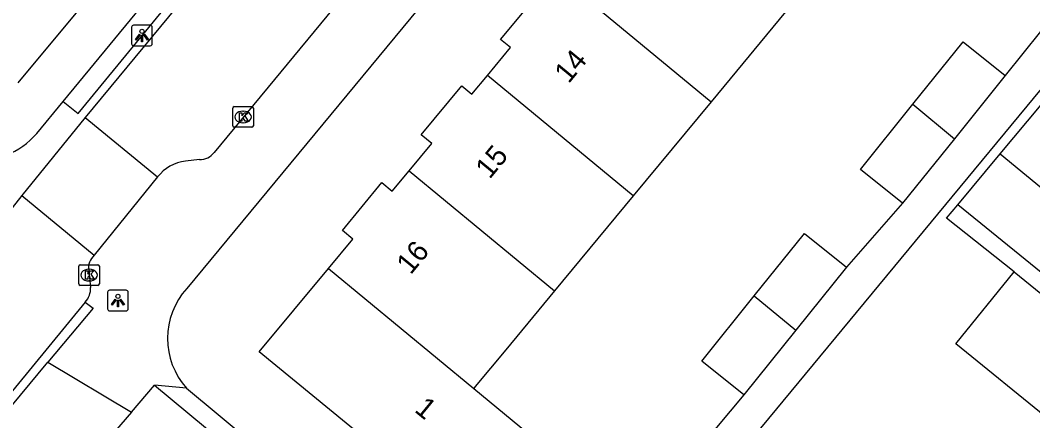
# Model space of a CAD drawing. Extents: x 162074 to 163034, y 381824 to 382557.
# Drawn here: x 162400.04 to 162449.04, y 382197.93 to 382217.31 of the extents above; entities that cross this region are included whole.
import ezdxf

# ---------------------------------------------------------------- set-up
doc = ezdxf.new("R2010")
doc.units = 0
for name, color, linetype in [('IMGEO_Kolk', 7, 'Continuous'), ('IMGEO_Lichtpunt', 7, 'Continuous'), ('IMGEO_Pand', 7, 'Continuous'), ('IMGEO_Pand_nummerreeks', 7, 'Continuous'), ('IMGEO_Rijbaan_lokaal_open', 7, 'Continuous'), ('IMGEO_Voetpad_gesloten', 7, 'Continuous'), ('IMGEO_Voetpad_open', 7, 'Continuous')]:
    doc.layers.add(name, color=color, linetype=linetype)

msp = doc.modelspace()

# ---------------------------------------------------------------- linework, layer by layer
at = {"layer": 'IMGEO_Kolk'}
for p, q in [((162410.32, 382212.204), (162410.32, 382213.056)), ((162410.395, 382213.13), (162411.247, 382213.13)), ((162410.808, 382212.91), (162410.833, 382212.91)), ((162411.321, 382213.056), (162411.321, 382212.204)), ((162410.831, 382212.35), (162410.806, 382212.35)), ((162411.247, 382212.13), (162410.395, 382212.13)), ((162402.941, 382205.475), (162403.793, 382205.475)), ((162402.866, 382204.549), (162402.866, 382205.401)), ((162403.354, 382205.255), (162403.379, 382205.255)), ((162403.867, 382205.401), (162403.867, 382204.549)), ((162403.793, 382204.475), (162402.941, 382204.475)), ((162403.377, 382204.695), (162403.352, 382204.695))]:
    msp.add_line(p, q, dxfattribs=at)
for points in [[(162410.32, 382212.204), (162410.32, 382213.056)], [(162410.395, 382213.13), (162411.247, 382213.13)], [(162410.641, 382212.83), (162410.764, 382212.83), (162410.764, 382212.679), (162410.894, 382212.83), (162411.058, 382212.83), (162410.912, 382212.679), (162411.065, 382212.43), (162410.913, 382212.43), (162410.828, 382212.594), (162410.764, 382212.527), (162410.764, 382212.43), (162410.641, 382212.43), (162410.641, 382212.83)], [(162411.321, 382213.056), (162411.321, 382212.204)], [(162411.247, 382212.13), (162410.395, 382212.13)], [(162402.941, 382205.475), (162403.793, 382205.475)], [(162402.866, 382204.549), (162402.866, 382205.401)], [(162403.187, 382205.175), (162403.31, 382205.175), (162403.31, 382205.024), (162403.44, 382205.175), (162403.604, 382205.175), (162403.458, 382205.024), (162403.611, 382204.775), (162403.459, 382204.775), (162403.374, 382204.939), (162403.31, 382204.872), (162403.31, 382204.775), (162403.187, 382204.775), (162403.187, 382205.175)], [(162403.867, 382205.401), (162403.867, 382204.549)], [(162403.793, 382204.475), (162402.941, 382204.475)]]:
    msp.add_lwpolyline(points, dxfattribs=at)
for centre, start, end in [((162410.397, 382213.054), 91.552, 178.448), ((162410.397, 382213.054), 91.552, 178.448), ((162411.245, 382213.054), 1.552, 88.448), ((162411.245, 382213.054), 1.552, 88.448), ((162410.397, 382212.206), 181.552, 268.448), ((162410.397, 382212.206), 181.552, 268.448), ((162411.245, 382212.206), 271.552, 358.448), ((162411.245, 382212.206), 271.552, 358.448), ((162402.943, 382205.399), 91.552, 178.448), ((162402.943, 382205.399), 91.552, 178.448), ((162403.791, 382205.399), 1.552, 88.448), ((162403.791, 382205.399), 1.552, 88.448), ((162402.943, 382204.551), 181.552, 268.448), ((162402.943, 382204.551), 181.552, 268.448), ((162403.791, 382204.551), 271.552, 358.448), ((162403.791, 382204.551), 271.552, 358.448)]:
    msp.add_arc(centre, 0.0765, start, end, dxfattribs=at)
for centre, major_axis, ratio, start_param, end_param in [((162410.807, 382212.63), (-0.387, 0.002), 0.722429, 4.712389, 7.853982), ((162410.832, 382212.63), (-0.39, 0.002), 0.717154, 1.570796, 4.712389), ((162403.353, 382204.975), (-0.387, 0.002), 0.722429, 4.712389, 7.853982), ((162403.378, 382204.975), (-0.39, 0.002), 0.717154, 1.570796, 4.712389)]:
    msp.add_ellipse(centre, major_axis=major_axis, ratio=ratio, start_param=start_param, end_param=end_param, dxfattribs=at)
at = {"layer": 'IMGEO_Lichtpunt'}
for p, q in [((162405.426, 382216.976), (162405.426, 382216.169)), ((162405.426, 382216.976), (162405.426, 382216.169)), ((162406.328, 382217.071), (162405.52, 382217.071)), ((162406.328, 382217.071), (162405.52, 382217.071)), ((162406.422, 382216.169), (162406.422, 382216.976)), ((162406.422, 382216.169), (162406.422, 382216.976)), ((162405.52, 382216.075), (162406.328, 382216.075)), ((162405.52, 382216.075), (162406.328, 382216.075)), ((162404.262, 382204.148), (162404.262, 382203.341)), ((162404.262, 382204.148), (162404.262, 382203.341)), ((162405.164, 382204.243), (162404.356, 382204.243)), ((162405.164, 382204.243), (162404.356, 382204.243)), ((162405.258, 382203.341), (162405.258, 382204.148)), ((162405.258, 382203.341), (162405.258, 382204.148)), ((162404.356, 382203.247), (162405.164, 382203.247)), ((162404.356, 382203.247), (162405.164, 382203.247))]:
    msp.add_line(p, q, dxfattribs=at)
for points in [[(162405.8, 382216.64), (162405.839, 382216.612), (162405.651, 382216.35), (162405.613, 382216.377), (162405.8, 382216.64)], [(162405.902, 382216.592), (162405.949, 382216.592), (162405.949, 382216.27), (162405.902, 382216.27), (162405.902, 382216.592)], [(162406.012, 382216.612), (162406.05, 382216.639), (162406.237, 382216.377), (162406.198, 382216.349), (162406.012, 382216.612)], [(162404.636, 382203.812), (162404.675, 382203.784), (162404.487, 382203.522), (162404.449, 382203.549), (162404.636, 382203.812)], [(162404.738, 382203.764), (162404.785, 382203.764), (162404.785, 382203.442), (162404.738, 382203.442), (162404.738, 382203.764)], [(162404.848, 382203.784), (162404.886, 382203.811), (162405.073, 382203.549), (162405.034, 382203.521), (162404.848, 382203.784)]]:
    msp.add_lwpolyline(points, dxfattribs=at)
for centre in [(162405.925, 382216.774), (162404.761, 382203.946)]:
    msp.add_circle(centre, 0.0994, dxfattribs=at)
for centre, start, end in [((162405.52, 382216.976), 90, 180), ((162405.52, 382216.976), 90, 180), ((162406.328, 382216.976), 0, 90), ((162406.328, 382216.976), 0, 90), ((162405.52, 382216.169), 180, 270), ((162405.52, 382216.169), 180, 270), ((162406.328, 382216.169), 270, 0), ((162406.328, 382216.169), 270, 360), ((162404.356, 382204.148), 90, 180), ((162404.356, 382204.148), 90, 180), ((162405.164, 382204.148), 0, 90), ((162405.164, 382204.148), 0, 90), ((162404.356, 382203.341), 180, 270), ((162404.356, 382203.341), 180, 270), ((162405.164, 382203.341), 270, 0), ((162405.164, 382203.341), 270, 360)]:
    msp.add_arc(centre, 0.0946, start, end, dxfattribs=at)
at = {"layer": 'IMGEO_Pand'}
for points in [[(162422.644, 382214.639), (162423.758, 382215.984), (162423.279, 382216.38), (162425.224, 382218.73), (162425.736, 382218.306), (162426.454, 382219.172)], [(162426.454, 382219.172), (162433.473, 382213.369)], [(162437.376, 382218.083), (162433.473, 382213.369)], [(162443.233, 382213.241), (162445.668, 382216.267), (162447.701, 382214.63)], [(162418.857, 382210.025), (162419.953, 382211.349), (162419.445, 382211.77), (162421.4, 382214.131), (162421.888, 382213.726), (162422.644, 382214.639)], [(162429.696, 382208.808), (162422.644, 382214.639)], [(162447.701, 382214.63), (162445.244, 382211.578)], [(162433.473, 382213.369), (162429.696, 382208.808)], [(162442.729, 382208.453), (162440.696, 382210.089), (162443.233, 382213.241)], [(162443.233, 382213.241), (162445.244, 382211.578)], [(162447.459, 382210.847), (162449.439, 382213.218)], [(162445.244, 382211.578), (162442.729, 382208.453)], [(162445.403, 382208.384), (162447.459, 382210.847)], [(162447.459, 382210.847), (162455.833, 382203.951)], [(162414.959, 382205.3), (162416.138, 382206.717), (162415.626, 382207.141), (162417.538, 382209.45), (162418.037, 382209.036), (162418.857, 382210.025)], [(162418.857, 382210.025), (162425.889, 382204.211)], [(162429.696, 382208.808), (162425.889, 382204.211)], [(162453.812, 382201.546), (162445.403, 382208.384)], [(162435.552, 382203.966), (162437.988, 382206.992), (162440.021, 382205.355)], [(162421.983, 382199.493), (162426.907, 382195.422), (162426.785, 382195.275), (162423.595, 382191.424), (162411.597, 382201.263), (162414.959, 382205.3)], [(162414.959, 382205.3), (162421.983, 382199.493)], [(162440.021, 382205.355), (162437.564, 382202.303)], [(162452.706, 382201.422), (162449.875, 382197.935), (162445.311, 382201.641), (162448.142, 382205.128)], [(162448.142, 382205.128), (162452.706, 382201.422)], [(162425.889, 382204.211), (162423.532, 382201.365), (162422.057, 382199.583), (162421.983, 382199.493)], [(162435.049, 382199.178), (162433.016, 382200.814), (162435.552, 382203.966)], [(162435.552, 382203.966), (162437.564, 382202.303)], [(162437.564, 382202.303), (162435.049, 382199.178)]]:
    msp.add_lwpolyline(points, dxfattribs=at)
at = {"layer": 'IMGEO_Rijbaan_lokaal_open'}
for points in [[(162436.767, 382253.204), (162403.183, 382212.607)], [(162441.305, 382249.499), (162409.427, 382210.917)], [(162403.183, 382212.607), (162400.109, 382208.829)], [(162403.183, 382212.607), (162406.685, 382209.734)], [(162408.707, 382210.567), (162408.032, 382210.488)], [(162406.685, 382209.734), (162403.616, 382205.939)], [(162400.109, 382208.829), (162398.977, 382207.405)], [(162400.109, 382208.829), (162403.616, 382205.939)], [(162403.357, 382205.188), (162403.439, 382204.375)], [(162403.183, 382203.671), (162398.84, 382198.394)], [(162405.413, 382198.34), (162406.528, 382199.641)], [(162406.528, 382199.641), (162420.494, 382188.067)], [(162405.413, 382198.34), (162404.297, 382197.038), (162404.356, 382196.907)]]:
    msp.add_lwpolyline(points, dxfattribs=at)
for centre, radius, start, end in [((162408.716, 382211.463), 0.896, 269.393, 322.4568), ((162408.253, 382208.513), 1.987, 96.3801, 142.0969), ((162404.152, 382205.334), 0.808, 131.5284, 190.4157), ((162402.459, 382204.333), 0.981, 317.568, 2.4658)]:
    msp.add_arc(centre, radius, start, end, dxfattribs=at)
at = {"layer": 'IMGEO_Voetpad_gesloten'}
for points in [[(162402.113, 382213.38), (162411.657, 382224.982)], [(162405.299, 382220.769), (162399.925, 382214.283)], [(162400.833, 382211.833), (162402.113, 382213.38)]]:
    msp.add_lwpolyline(points, dxfattribs=at)
msp.add_arc((162398.044, 382214.169), 3.638, 262.6671, 320.0462, dxfattribs=at)
at = {"layer": 'IMGEO_Voetpad_open'}
for points in [[(162441.857, 382245.142), (162408.092, 382204.333)], [(162459.396, 382226.044), (162434.47, 382195.892)], [(162402.113, 382213.38), (162402.831, 382212.8), (162412.361, 382224.396), (162411.657, 382224.982)], [(162450.274, 382217.827), (162447.701, 382214.63)], [(162442.729, 382208.453), (162440.021, 382205.355)], [(162448.142, 382205.128), (162444.867, 382207.725), (162445.403, 382208.384)], [(162403.183, 382203.671), (162403.565, 382203.37), (162401.376, 382200.754)], [(162398.84, 382198.394), (162399.186, 382198.137), (162401.376, 382200.754)], [(162401.376, 382200.754), (162405.413, 382198.34)], [(162408.089, 382199.497), (162406.528, 382199.641)], [(162408.089, 382199.497), (162421.972, 382187.946), (162424.231, 382186.112)], [(162435.049, 382199.178), (162432.409, 382196.013)]]:
    msp.add_lwpolyline(points, dxfattribs=at)
msp.add_arc((162410.783, 382201.913), 3.619, 138.034, 221.8949, dxfattribs=at)

# ---------------------------------------------------------------- texts
at = {"layer": 'IMGEO_Pand_nummerreeks'}
for s, rotation, p in [('14', 50.4378, (162426.575, 382214.21)), ('15', 50.4378, (162422.752, 382209.584)), ('16', 50.4375, (162418.93, 382204.958)), ('1', 320.6493, (162419.069, 382198.395))]:
    msp.add_text(s, height=1, rotation=rotation, dxfattribs=at).set_placement(p)

doc.saveas('drawing.dxf')
